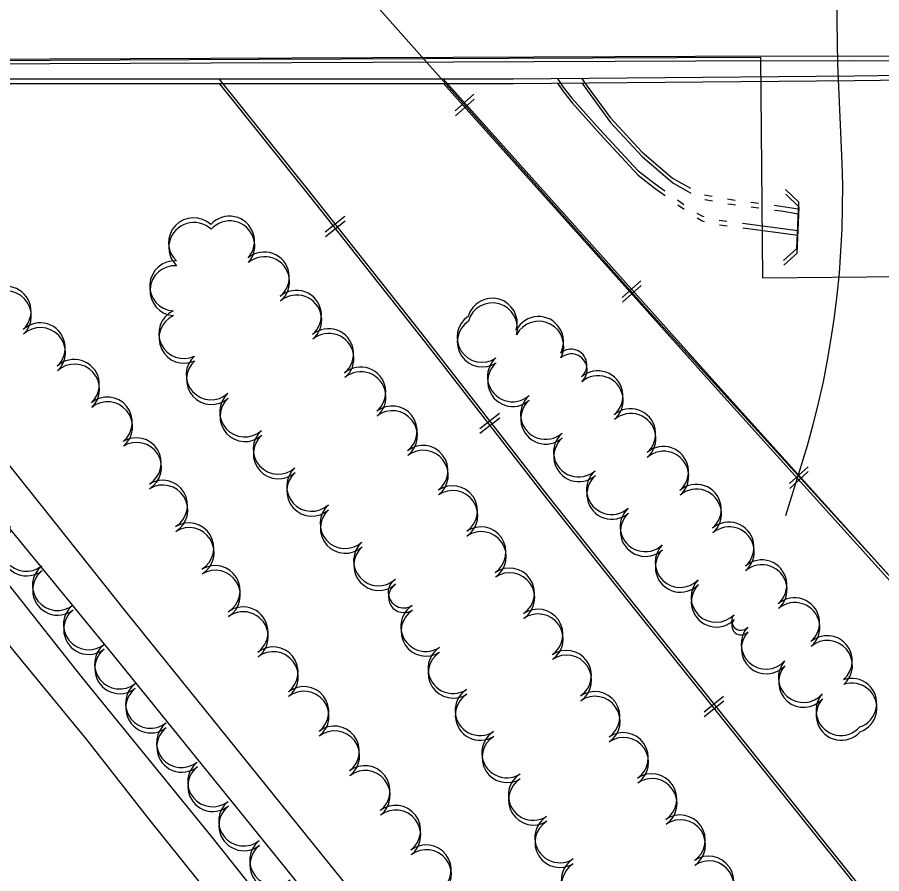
# Model space of a CAD drawing. Extents: x -25029 to 2274964, y -81170 to 687028.
# Drawn here: x 13547.4 to 13892.9, y -65668.8 to -65326.6 of the extents above; entities that cross this region are included whole.
import ezdxf

# ---------------------------------------------------------------- set-up
doc = ezdxf.new("R2010")
doc.units = 0
for name, color, linetype in [('81911BEA - RW_X_Fee_RW', 7, 'Continuous'), ('BRIDGE', 7, 'Continuous'), ('CULVERT', 7, 'Continuous'), ('GE_X_CL_2000', 7, 'Continuous'), ('RD_X_RR_1', 7, 'Continuous'), ('ROAD', 7, 'Continuous'), ('RR', 7, 'Continuous'), ('TREES', 7, 'Continuous'), ('WATER', 7, 'Continuous')]:
    doc.layers.add(name, color=color, linetype=linetype)

msp = doc.modelspace()

# ---------------------------------------------------------------- linework, layer by layer
at = {"layer": '81911BEA - RW_X_Fee_RW'}
for p, q in [((13845.39, -65430.79), (13844.55, -65342.48)), ((13905.4, -65430.21), (13845.39, -65430.79))]:
    msp.add_line(p, q, dxfattribs=at)
msp.add_lwpolyline([(13201.23, -65345.42), (13643.84, -65343.4), (13743.86, -65342.94), (13844.55, -65342.48)], dxfattribs=at)
at = {"layer": 'BRIDGE'}
for points in [[(13151.64, -65350.49), (13278.09, -65351.58), (13485.34, -65351.23), (13745.66, -65351.15), (13881.9, -65349.93), (14016.29, -65348.19)], [(13151.77, -65352.31), (13278.22, -65353.42), (13485.47, -65353.09), (13745.79, -65353.04), (13882.03, -65351.84), (14016.42, -65350.12)]]:
    msp.add_lwpolyline(points, dxfattribs=at)
at = {"layer": 'CULVERT'}
for points in [[(13853.72, -65423.8), (13859.05, -65418.99), (13859.76, -65400.54), (13854.45, -65395.41)], [(13853.84, -65425.71), (13859.17, -65420.9), (13859.88, -65402.45), (13854.57, -65397.32)]]:
    msp.add_lwpolyline(points, dxfattribs=at)
at = {"layer": 'GE_X_CL_2000'}
msp.add_lwpolyline([(13874.7, -65310.7), (13875.27, -65345.15), (13877.01, -65384.94), (13877.21, -65393.73), (13877.19, -65402.52), (13876.96, -65411.3), (13876.52, -65420.08), (13875.87, -65428.84), (13875, -65437.59), (13873.93, -65446.31), (13872.65, -65455), (13871.16, -65463.66), (13869.47, -65472.29), (13867.56, -65480.87), (13865.46, -65489.4), (13863.14, -65497.87), (13854.52, -65525.82)], dxfattribs=at)
at = {"layer": 'RD_X_RR_1'}
msp.add_line((13714.51, -65348.39), (13650.89, -65276.88), dxfattribs=at)
for points in [[(13352.02, -65339.46), (13378.36, -65371.48), (13400.8, -65400.2), (13430.77, -65436.71), (13458.97, -65472.23), (13484.25, -65503.26), (13521.63, -65549.44), (13546.55, -65580.61), (13574.91, -65615.12), (13599.91, -65646.97), (13627, -65680.71), (13659.44, -65720.98), (13699.12, -65770.66), (13740.47, -65821.8), (13787.55, -65880.43), (13824.37, -65925.52), (13868.16, -65980.43), (13905.13, -66025.67), (13939.12, -66068.29), (13972.06, -66108.96), (14004.24, -66149.53), (14040, -66193.34), (14075.24, -66237.85), (14105.81, -66276.78)], [(14109.2, -66255.1), (14058.94, -66192.94), (14023.53, -66149.5), (13978.56, -66093.27), (13939.68, -66045.12), (13893.3, -65986.95), (13863.23, -65950.06), (13818.11, -65893.73), (13771.37, -65836.16), (13728.72, -65782.7), (13693.86, -65740.53), (13657.4, -65694.64), (13625.26, -65654.28), (13573.49, -65590.59), (13544.89, -65554.35), (13507.4, -65509.29), (13429.42, -65410.95), (13372.06, -65339.49)], [(14147.94, -66279.06), (14088.82, -66205.43), (13913.86, -65989.87), (13849.81, -65908.38), (13789.49, -65834.2), (13746.13, -65780.51), (13688.76, -65708.71), (13638.32, -65646.41), (13585.95, -65581.46), (13535.17, -65519.76), (13499.9, -65476.26), (13480.09, -65450.1), (13452.74, -65416.31), (13423.79, -65379.61), (13389.27, -65339.39)], [(13395.32, -65339.7), (13433.44, -65379.28), (13463.82, -65409.95), (13492.47, -65440.8), (13591.27, -65564.71), (13711.58, -65713.75), (13824.74, -65854.3), (13933.55, -65990.23), (14049.24, -66134.04), (14148.44, -66257.15), (14235.08, -66364.58), (14328.8, -66481.51), (14418.84, -66593.15), (14492.79, -66685.52), (14565.53, -66775.51), (14617.24, -66840.21), (14786.46, -67050.75), (14843.9, -67123.08), (14887.83, -67178.38), (14946.29, -67249.94), (15021.26, -67343.83), (15079.62, -67417.38), (15113.87, -67460.1)], [(14115.8, -65793.21), (14062.6, -65734.19), (14009.74, -65676.26), (13955.2, -65615.74), (13904.69, -65559.46), (13799.37, -65443.46), (13756.33, -65395.31), (13714.51, -65348.39)]]:
    msp.add_lwpolyline(points, dxfattribs=at)
at = {"layer": 'ROAD'}
for points in [[(12517.26, -65346.9), (12694.59, -65345.78), (12906.01, -65345.47), (13118.31, -65344.67), (13220.47, -65344.06), (13495.54, -65343.45), (13818.49, -65342.16), (13881.58, -65342.01)], [(12517.39, -65348.64), (12694.72, -65347.55), (12906.14, -65347.26), (13118.44, -65346.49), (13220.6, -65345.89), (13495.67, -65345.31), (13818.62, -65344.06), (13881.71, -65343.92)], [(13881.58, -65342.01), (14019.25, -65342.38), (14152.56, -65340.98)], [(13881.71, -65343.92), (14019.38, -65344.31), (14152.69, -65342.92)]]:
    msp.add_lwpolyline(points, dxfattribs=at)
at = {"layer": 'RR'}
for p, q in [((13826.29, -65472.46), (13717.68, -65351.16)), ((13826.4, -65474.36), (13717.81, -65353.05)), ((13729.96, -65357.37), (13722.51, -65364.04)), ((13730.09, -65359.26), (13722.64, -65365.93)), ((13670.48, -65412.31), (13678.32, -65406.11)), ((13670.6, -65414.2), (13678.44, -65408)), ((13796.66, -65431.87), (13789.21, -65438.54)), ((13796.78, -65433.77), (13789.33, -65440.44)), ((13732.24, -65490.92), (13740.13, -65484.78)), ((13732.35, -65492.81), (13740.24, -65486.67)), ((13856.06, -65512.94), (13863.49, -65506.24)), ((13856.17, -65514.85), (13863.6, -65508.15)), ((13821.93, -65604.1), (13829.74, -65597.85)), ((13822.03, -65606), (13829.84, -65599.75))]:
    msp.add_line(p, q, dxfattribs=at)
for points in [[(13628.02, -65351.18), (13664.19, -65396.32), (13710.08, -65454.28), (13758.99, -65517.17), (13794.58, -65561.94)], [(13628.15, -65353.06), (13664.31, -65398.2), (13710.19, -65456.17), (13759.1, -65519.07), (13794.68, -65563.84)], [(13826.29, -65472.46), (14076.74, -65750.13), (14304.8, -66002.33), (14582.94, -66309.66), (14853.98, -66609.23), (15003.77, -66777.97), (15044.98, -66826.17), (15085.86, -66877.19), (15120.25, -66921.33), (15161.85, -66977.65), (15238.3, -67088.41), (15251.73, -67108.38)], [(13826.4, -65474.36), (14076.82, -65752.07), (14304.85, -66004.29), (14582.95, -66311.66), (14853.95, -66611.26), (15003.72, -66780.02), (15044.93, -66828.22), (15085.8, -66879.25), (15120.18, -66923.39), (15161.78, -66979.72), (15238.21, -67090.49), (15251.64, -67110.46)], [(13794.58, -65561.94), (13949, -65754.78), (14132.49, -65984.38), (14275.51, -66163.19), (14514.69, -66463.55), (14792.58, -66811.85), (15048.02, -67132.51), (15251.76, -67387.02)], [(13794.68, -65563.84), (13949.08, -65756.7), (14132.54, -65986.32), (14275.54, -66165.15), (14514.68, -66465.54), (14792.53, -66813.87), (15047.93, -67134.56), (15251.64, -67389.1)]]:
    msp.add_lwpolyline(points, dxfattribs=at)
at = {"layer": 'TREES'}
for centre, radius, start, end in [((13632.24, -65416.09), 10, 318.4182, 138.4182), ((13617.89, -65416.71), 10, 46.587, 226.587), ((13618, -65418.6), 10, 46.58, 226.58), ((13632.35, -65417.97), 10, 318.4112, 138.4112), ((13646.14, -65430.39), 10, 309.9733, 129.9733), ((13646.26, -65432.27), 10, 309.9663, 129.9663), ((13610.36, -65433.96), 10, 86.2319, 266.2319), ((13610.47, -65435.84), 10, 86.2249, 266.2249), ((13542.93, -65444.08), 10, 313.0377, 133.0377), ((13543.04, -65445.96), 10, 313.0307, 133.0307), ((13658.99, -65445.71), 10, 309.9733, 129.9733), ((13659.1, -65447.6), 10, 309.9663, 129.9663), ((13737.25, -65448.85), 10, 344.199, 164.199), ((13613.98, -65452.97), 10, 115.3463, 295.3463), ((13737.36, -65450.74), 10, 344.192, 164.192), ((13614.09, -65454.86), 10, 115.3393, 295.3393), ((13733.19, -65454.43), 10, 123.8026, 303.8026), ((13755.75, -65456.17), 10, 332.5986, 152.5986), ((13556.58, -65458.7), 10, 313.0377, 133.0377), ((13556.69, -65460.58), 10, 313.0307, 133.0307), ((13671.84, -65461.04), 10, 309.9733, 129.9733), ((13733.3, -65456.33), 10, 123.7956, 303.7956), ((13755.86, -65458.07), 10, 332.5916, 152.5916), ((13671.95, -65462.93), 10, 309.9663, 129.9663), ((13768.78, -65465.56), 6.33, 310.9352, 130.9352), ((13768.88, -65467.46), 6.33, 310.9282, 130.9282), ((13570.23, -65473.32), 10, 313.0377, 133.0377), ((13624.95, -65469.44), 10, 131.9869, 311.9869), ((13625.06, -65471.33), 10, 131.9799, 311.9799), ((13745.36, -65470.25), 10, 131.3335, 311.3335), ((13745.47, -65472.15), 10, 131.3265, 311.3265), ((13570.34, -65475.2), 10, 313.0307, 133.0307), ((13684.69, -65476.37), 10, 309.9733, 129.9733), ((13684.8, -65478.26), 10, 309.9663, 129.9663), ((13779.48, -65477.9), 10, 310.9352, 130.9352), ((13779.59, -65479.8), 10, 310.9282, 130.9282), ((13583.39, -65488.36), 10, 309.3147, 129.3147), ((13638.33, -65484.31), 10, 131.9869, 311.9869), ((13758.57, -65485.27), 10, 131.3335, 311.3335), ((13583.5, -65490.24), 10, 309.3077, 129.3077), ((13638.44, -65486.19), 10, 131.9799, 311.9799), ((13697.26, -65491.92), 10, 307.9302, 127.9302), ((13758.67, -65487.17), 10, 131.3265, 311.3265), ((13697.37, -65493.81), 10, 307.9232, 127.9232), ((13792.58, -65493.01), 10, 310.9352, 130.9352), ((13792.69, -65494.91), 10, 310.9282, 130.9282), ((13651.71, -65499.17), 10, 131.9869, 311.9869), ((13594.98, -65504.61), 10, 301.6716, 121.6716), ((13651.81, -65501.06), 10, 131.9799, 311.9799), ((13771.78, -65500.29), 10, 131.3335, 311.3335), ((13771.88, -65502.19), 10, 131.3265, 311.3265), ((13595.08, -65506.49), 10, 301.6646, 121.6646), ((13709.55, -65507.69), 10, 307.926, 127.926), ((13805.69, -65508.12), 10, 310.9352, 130.9352), ((13709.66, -65509.59), 10, 307.919, 127.919), ((13805.79, -65510.02), 10, 310.9282, 130.9282), ((13665.09, -65514.04), 10, 131.9869, 311.9869), ((13665.19, -65515.93), 10, 131.9799, 311.9799), ((13784.98, -65515.3), 10, 131.3335, 311.3335), ((13785.09, -65517.21), 10, 131.3265, 311.3265), ((13605.48, -65521.63), 10, 301.6716, 121.6716), ((13818.79, -65523.23), 10, 310.9352, 130.9352), ((13605.58, -65523.51), 10, 301.6646, 121.6646), ((13721.38, -65523.8), 9.99, 304.6743, 124.6743), ((13721.48, -65525.69), 9.99, 304.6673, 124.6673), ((13818.89, -65525.13), 10, 310.9282, 130.9282), ((13678.47, -65528.91), 10, 131.9869, 311.9869), ((13678.57, -65530.8), 10, 131.9799, 311.9799), ((13798.39, -65530.14), 10, 132.8652, 312.8652), ((13798.49, -65532.05), 10, 132.8582, 312.8582), ((13551.08, -65537.97), 10, 128.3351, 308.3351), ((13615.98, -65538.65), 10, 301.6716, 121.6716), ((13616.08, -65540.54), 10, 301.6646, 121.6646), ((13732.75, -65540.23), 10, 304.6743, 124.6743), ((13831.9, -65538.33), 10, 310.9352, 130.9352), ((13831.99, -65540.24), 10, 310.9282, 130.9282), ((13551.18, -65539.84), 10, 128.3281, 308.3281), ((13732.85, -65542.13), 10, 304.6673, 124.6673), ((13691.85, -65543.77), 10, 131.9869, 311.9869), ((13691.95, -65545.67), 10, 131.9799, 311.9799), ((13812.37, -65544.44), 10, 135.8673, 315.8673), ((13812.47, -65546.34), 10, 135.8603, 315.8603), ((13845, -65553.44), 10, 310.9352, 130.9352), ((13563.49, -65553.66), 10, 128.3351, 308.3351), ((13563.59, -65555.53), 10, 128.3281, 308.3281), ((13626.48, -65555.68), 10, 301.6716, 121.6716), ((13626.58, -65557.56), 10, 301.6646, 121.6646), ((13744.13, -65556.68), 10, 304.6743, 124.6743), ((13845.1, -65555.35), 10, 310.9282, 130.9282), ((13701.91, -65556.42), 6.21, 122.9158, 302.9158), ((13744.23, -65558.58), 10, 304.6673, 124.6673), ((13702.01, -65558.31), 6.21, 122.9088, 302.9088), ((13826.73, -65558.36), 10, 135.8673, 315.8673), ((13826.82, -65560.27), 10, 135.8603, 315.8603), ((13575.89, -65569.34), 10, 128.3351, 308.3351), ((13710.72, -65570.02), 10, 122.9158, 302.9158), ((13858.1, -65568.55), 10, 310.9352, 130.9352), ((13858.2, -65570.47), 10, 310.9282, 130.9282), ((13575.99, -65571.22), 10, 128.3281, 308.3281), ((13637.65, -65572.25), 10, 306.2614, 126.2614), ((13637.74, -65574.14), 10, 306.2544, 126.2544), ((13710.81, -65571.92), 10, 122.9088, 302.9088), ((13755.51, -65573.13), 10, 304.6743, 124.6743), ((13755.6, -65575.03), 10, 304.6673, 124.6673), ((13836.64, -65567.83), 3.7, 137.534, 317.534), ((13836.73, -65569.74), 3.7, 137.527, 317.527), ((13846.74, -65577.08), 10, 137.534, 317.534), ((13846.84, -65578.99), 10, 137.527, 317.527), ((13871.16, -65583.7), 10, 310.5611, 130.5611), ((13588.3, -65585.03), 10, 128.3351, 308.3351), ((13649.68, -65588.22), 10, 307.7168, 127.7168), ((13721.59, -65586.81), 10, 122.9158, 302.9158), ((13871.25, -65585.62), 10, 310.5541, 130.5541), ((13588.39, -65586.91), 10, 128.3281, 308.3281), ((13649.77, -65590.11), 10, 307.7098, 127.7098), ((13721.68, -65588.71), 10, 122.9088, 302.9088), ((13766.89, -65589.58), 10, 304.6743, 124.6743), ((13766.98, -65591.48), 10, 304.6673, 124.6673), ((13861.64, -65590.42), 10, 138.746, 318.746), ((13861.73, -65592.34), 10, 138.739, 318.739), ((13880.93, -65600.75), 10, 289.062, 109.0621), ((13881.02, -65602.67), 10, 289.055, 109.0551), ((13600.7, -65600.72), 10, 128.3351, 308.3351), ((13600.8, -65602.6), 10, 128.3281, 308.3281), ((13661.92, -65604.04), 10, 307.7168, 127.7168), ((13662.01, -65605.93), 10, 307.7098, 127.7098), ((13732.41, -65603.63), 10, 122.6215, 302.6215), ((13778.27, -65606.03), 10, 304.6743, 124.6743), ((13732.5, -65605.53), 10, 122.6145, 302.6145), ((13778.36, -65607.93), 10, 304.6673, 124.6673), ((13876.67, -65603.61), 10, 138.7465, 318.7465), ((13876.77, -65605.53), 10, 138.7395, 318.7395), ((13613.11, -65616.41), 10, 128.3351, 308.3351), ((13674.15, -65619.86), 10, 307.7168, 127.7168), ((13613.2, -65618.29), 10, 128.3281, 308.3281), ((13674.24, -65621.76), 10, 307.7098, 127.7098), ((13743.1, -65620.53), 10, 121.9762, 301.9762), ((13789.64, -65622.47), 10, 304.6743, 124.6743), ((13743.19, -65622.43), 10, 121.9692, 301.9692), ((13789.73, -65624.38), 10, 304.6673, 124.6673), ((13625.51, -65632.1), 10, 128.3351, 308.3351), ((13625.6, -65633.98), 10, 128.3281, 308.3281), ((13686.39, -65635.69), 10, 307.7168, 127.7168), ((13686.47, -65637.58), 10, 307.7098, 127.7098), ((13753.69, -65637.5), 10, 121.9762, 301.9762), ((13801.02, -65638.92), 10, 304.6743, 124.6743), ((13753.77, -65639.4), 10, 121.9692, 301.9692), ((13801.11, -65640.83), 10, 304.6673, 124.6673), ((13637.92, -65647.78), 10, 128.3351, 308.3351), ((13638.01, -65649.67), 10, 128.3281, 308.3281), ((13698.62, -65651.51), 10, 307.7168, 127.7168), ((13698.71, -65653.4), 10, 307.7098, 127.7098), ((13764.28, -65654.46), 10, 121.9762, 301.9762), ((13764.36, -65656.37), 10, 121.9692, 301.9692), ((13812.4, -65655.37), 10, 304.6743, 124.6743), ((13812.49, -65657.28), 10, 304.6673, 124.6673), ((13650.32, -65663.47), 10, 128.3351, 308.3351), ((13650.41, -65665.36), 10, 128.3281, 308.3281), ((13710.86, -65667.33), 10, 307.7168, 127.7168), ((13710.94, -65669.22), 10, 307.7098, 127.7098), ((13823.78, -65671.82), 10, 304.6743, 124.6743), ((13774.87, -65671.43), 10, 121.9762, 301.9762), ((13774.95, -65673.33), 10, 121.9692, 301.9692), ((13823.86, -65673.73), 10, 304.6673, 124.6673)]:
    msp.add_arc(centre, radius, start, end, dxfattribs=at)
at = {"layer": 'WATER'}
for p, q in [((13822.1, -65397.54), (13825.18, -65398.09)), ((13811.35, -65399.6), (13813.89, -65401.42)), ((13811.47, -65401.5), (13814.01, -65403.32)), ((13822.22, -65399.44), (13825.3, -65399.99)), ((13840.61, -65400.49), (13843.71, -65400.9)), ((13840.73, -65402.4), (13843.83, -65402.81)), ((13827.94, -65407.67), (13831.04, -65408.06)), ((13828.06, -65409.57), (13831.16, -65409.97)), ((13837.24, -65408.87), (13859.36, -65411.76)), ((13837.36, -65410.78), (13859.48, -65413.67))]:
    msp.add_line(p, q, dxfattribs=at)
for points in [[(13763.26, -65350.99), (13765.56, -65354.54), (13769.07, -65358.89), (13780.27, -65371.41), (13795.47, -65387.77), (13802.32, -65393.12), (13806.27, -65395.96)], [(13763.39, -65352.89), (13765.69, -65356.44), (13769.2, -65360.79), (13780.39, -65373.31), (13795.59, -65389.67), (13802.44, -65395.02), (13806.39, -65397.86)], [(13772.98, -65350.9), (13775.27, -65354.08), (13784.4, -65366.69), (13797.02, -65380.38), (13809.37, -65390.84), (13816.5, -65394.92)], [(13773.11, -65352.8), (13775.4, -65355.98), (13784.52, -65368.59), (13797.14, -65382.28), (13809.49, -65392.74), (13816.62, -65396.82)], [(13831.33, -65399.17), (13832.72, -65399.42), (13834.42, -65399.65)], [(13831.45, -65401.08), (13832.84, -65401.33), (13834.54, -65401.56)], [(13849.9, -65401.74), (13852.58, -65402.1), (13859.56, -65403.17)], [(13819.07, -65404.9), (13821.03, -65405.98), (13821.88, -65406.25)], [(13850.02, -65403.65), (13852.7, -65404.01), (13859.68, -65405.08)], [(13819.19, -65406.8), (13821.15, -65407.88), (13822, -65408.15)]]:
    msp.add_lwpolyline(points, dxfattribs=at)

doc.saveas('drawing.dxf')
